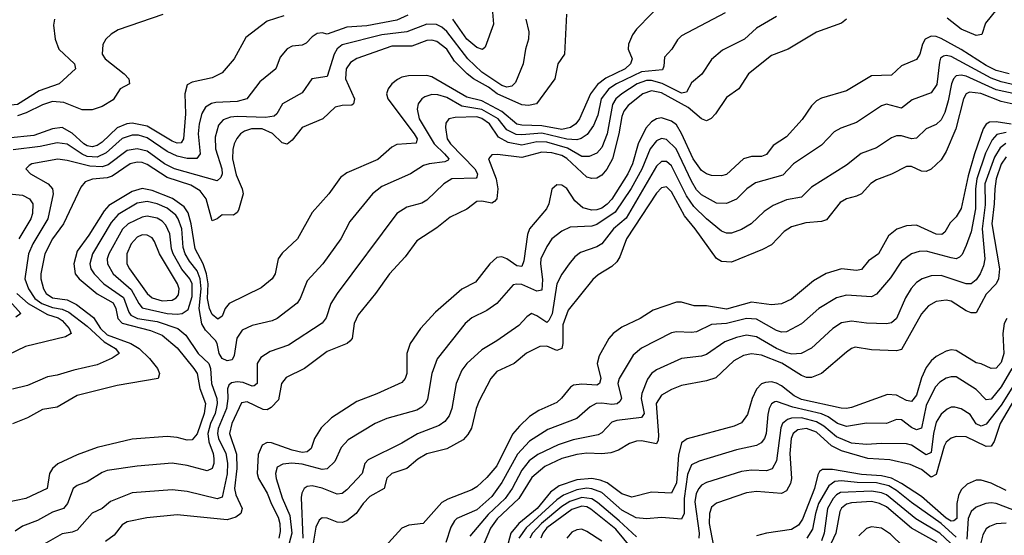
# Model space of a CAD drawing. Header units: inches. Extents: x 990535 to 1117859, y 769386 to 892122.
# Tile 644 of 656: x 1080519 to 1084462, y 833662 to 835727. Entities that reach past the tile are written whole.
import ezdxf

# ---------------------------------------------------------------- set-up
doc = ezdxf.new("R2010")
doc.units = ezdxf.units.IN
doc.header["$MEASUREMENT"] = 0
doc.layers.add('B0883', color=7, linetype='Continuous')

msp = doc.modelspace()

# ---------------------------------------------------------------- linework, layer by layer
at = {"layer": 'B0883', "color": 5}
for points, elevation in [([(1083110, 835814.2), (1082990, 835689.8), (1082973.2, 835666.8), (1082957.8, 835630), (1082956.3, 835610), (1082971.4, 835570), (1082965.8, 835550), (1082943.8, 835530), (1082866.7, 835493.3), (1082832.6, 835467.4), (1082805.1, 835430), (1082761.7, 835330), (1082746.5, 835310), (1082724.5, 835295.5), (1082690, 835287.5), (1082610, 835302.9), (1082530, 835304.6), (1082510, 835309.3), (1082450, 835360), (1082370, 835402.6), (1082310, 835417.2), (1082170, 835498.9), (1082150, 835503.5), (1082076.7, 835503.2), (1082050, 835497.5), (1082032.1, 835487.9), (1082010.2, 835470), (1081995, 835450), (1081988.3, 835430), (1081993, 835410), (1082099.4, 835270), (1082110.8, 835250), (1082107.6, 835232.4), (1082030, 835226.9), (1082010, 835216.5), (1081953.1, 835166.9), (1081830, 835113.7), (1081804.4, 835095.6), (1081756.6, 835030), (1081690, 834954.5), (1081632.2, 834850), (1081570, 834791.8), (1081554.7, 834770), (1081543, 834710), (1081530.2, 834690), (1081486.5, 834653.5), (1081358.8, 834590), (1081342, 834570), (1081330, 834540.5), (1081312.1, 834527.9), (1081290, 834547.2), (1081278.9, 834570), (1081271.6, 834610), (1081274.7, 834670), (1081266.9, 834710), (1081253.7, 834750), (1081221.4, 834810), (1081206.5, 834910), (1081193.3, 834953.3), (1081177.8, 834977.7), (1081130.8, 835010.8), (1081050, 835043.1), (1081010, 835051.5), (1080970, 835039.8), (1080876.7, 834983.3), (1080858.2, 834961.9), (1080796.2, 834863.8), (1080750, 834800.2), (1080735.6, 834750), (1080741.9, 834710), (1080757.8, 834690), (1080829.2, 834629.2), (1080893.3, 834593.2), (1080904.8, 834570), (1080912.4, 834530), (1080930, 834511.6), (1081042.7, 834482.7), (1081090, 834463.3), (1081150, 834413.3), (1081216.1, 834330), (1081230.6, 834310), (1081241.1, 834250), (1081262.7, 834190), (1081257.9, 834150), (1081230, 834068.9), (1081210, 834043.9), (1081190, 834043.2), (1081150, 834054.5), (1081110, 834058.5), (1080970, 834047), (1080830, 834014.2), (1080750, 833985), (1080671.7, 833948.3), (1080650.2, 833930), (1080638.7, 833910), (1080629.2, 833850), (1080544.2, 833810), (1080466.5, 833793.5)], 2920), ([(1082410.1, 835790), (1082416.5, 835710), (1082383, 835617), (1082372.5, 835607.5), (1082350, 835616.2), (1082310, 835649.9), (1082254.1, 835730)], 2840), ([(1084431.8, 835770), (1084386.7, 835713.3), (1084372.1, 835667.9), (1084350, 835664.6), (1084290, 835688.9), (1084233.5, 835733.5)], 2980), ([(1080659, 835730), (1080654.9, 835705.1), (1080661.2, 835650), (1080675.6, 835610), (1080739.2, 835550), (1080742.8, 835530), (1080676.9, 835470), (1080596.9, 835443.1), (1080510, 835387.2), (1080390, 835376.3), (1080245.7, 835385.7), (1080090, 835471.9), (1080030, 835491), (1080000, 835495.5)], 2760), ([(1081577.2, 835742.8), (1081510, 835721.7), (1081424.5, 835655.5), (1081378.8, 835570), (1081330, 835514.8), (1081290, 835495), (1081210, 835477.4), (1081190, 835466.2), (1081180.4, 835430), (1081183.5, 835350), (1081175.2, 835250), (1081165.5, 835234.5), (1081150, 835233.3), (1081130, 835240.2), (1081030, 835301.1), (1080970, 835312.5), (1080948.7, 835310), (1080910, 835294.5), (1080850, 835237.1), (1080830, 835223.4), (1080810, 835217.8), (1080790, 835221.7), (1080776.8, 835230), (1080730, 835272.7), (1080690, 835295.2), (1080650, 835290.5), (1080576.1, 835263.9), (1080470, 835252.3)], 2820), ([(1082708.7, 835750), (1082700.6, 835590), (1082674, 835550), (1082661.8, 835490), (1082589.2, 835390), (1082556.5, 835383.5), (1082530, 835386.9), (1082431.4, 835430), (1082396.8, 835456.8), (1082337.2, 835490), (1082311.2, 835510), (1082260.9, 835560.9), (1082229.2, 835610), (1082190, 835639.9), (1082170, 835645.3), (1082150, 835644.1), (1082090, 835621.1), (1082010, 835621.5), (1081870, 835572.3), (1081844.1, 835555.9), (1081827.2, 835530), (1081823.8, 835490), (1081859.9, 835410), (1081856.6, 835390), (1081850, 835385.1), (1081810, 835383.9), (1081783, 835377), (1081732.6, 835330), (1081650, 835295), (1081610, 835245), (1081590, 835229.1), (1081570, 835234.4), (1081531.3, 835271.3), (1081490, 835289.9), (1081447.2, 835290), (1081419.2, 835280.8), (1081402.9, 835270), (1081388.3, 835251.7), (1081378.8, 835230), (1081372.8, 835207.2), (1081371.4, 835170), (1081385.6, 835105.6), (1081410.1, 835050), (1081414.1, 835030), (1081395.3, 834964.7), (1081390, 834954.8), (1081375.1, 834944.9), (1081330, 834946.2), (1081310, 834929.7), (1081290, 834921.3), (1081265.9, 835010), (1081242.5, 835042.5), (1081204.8, 835064.8), (1081110, 835095.5), (1081030, 835146.9), (1081010, 835154.9), (1080990, 835156.9), (1080961.7, 835150), (1080890, 835101.3), (1080870, 835093.7), (1080810.9, 835089.1), (1080781.6, 835078.4), (1080764, 835056), (1080694.1, 834910), (1080651, 834850), (1080620.6, 834790), (1080603.9, 834710), (1080603.8, 834690), (1080614.3, 834650), (1080625.4, 834630), (1080650, 834613.9), (1080710, 834604.8), (1080746.2, 834586.2), (1080814.7, 834534.7), (1080843.2, 834490), (1080870, 834465.3), (1080963.7, 834430), (1080997.1, 834410), (1081039.6, 834370), (1081070.7, 834330), (1081079.8, 834310), (1081073.8, 834290), (1080910, 834262.3), (1080750, 834222.1), (1080670, 834175.2), (1080610, 834165.4), (1080550, 834132.5), (1080490, 834109.1)], 2880), ([(1082546.4, 835730), (1082558.8, 835678.8), (1082557, 835650), (1082545.4, 835610), (1082535.7, 835550), (1082504.2, 835475.8), (1082490, 835461.8), (1082470, 835456.6), (1082450, 835463.8), (1082370, 835517.1), (1082313.7, 835570), (1082230, 835679.5), (1082210, 835697.8), (1082188.7, 835708.7), (1082150, 835709.9), (1082070, 835679), (1081970, 835667.3), (1081810, 835626.8), (1081790, 835610.3), (1081778.2, 835590), (1081750, 835499.3), (1081689.6, 835490.4), (1081650, 835434.8), (1081572.1, 835390), (1081549.6, 835350.4), (1081538.6, 835341.4), (1081504.2, 835335.8), (1081390, 835340.2), (1081363.1, 835336.9), (1081334.1, 835325.9), (1081314.8, 835305.2), (1081302.5, 835257.5), (1081303.6, 835210), (1081328.6, 835130), (1081329.7, 835110.3), (1081325.2, 835094.8), (1081310, 835081.7), (1081138.8, 835130), (1081099.7, 835150), (1081030, 835201.2), (1080990, 835210.5), (1080950, 835202.8), (1080873.4, 835146.6), (1080850, 835137.9), (1080800.4, 835140.4), (1080710, 835163.6), (1080671.8, 835168.2), (1080568, 835150), (1080557, 835143), (1080543.7, 835130), (1080563.1, 835110), (1080633.7, 835070), (1080650.8, 835050), (1080653.3, 835030), (1080632.2, 834930), (1080571.5, 834830), (1080554.9, 834790), (1080540.1, 834690), (1080554.2, 834650), (1080580.3, 834610), (1080608, 834590), (1080650, 834574.4), (1080690, 834568.3), (1080716.1, 834556.1), (1080790, 834499.4), (1080857, 834437), (1080902.5, 834410), (1080917.8, 834390), (1080890, 834371.4), (1080830, 834344.6), (1080736.4, 834323.6), (1080670, 834303), (1080630, 834296.5), (1080550, 834262), (1080490, 834247)], 2860), ([(1082073.9, 835746.1), (1082030, 835725.3), (1081910, 835702.7), (1081830, 835697.6), (1081750, 835669.9), (1081730, 835674.5), (1081710, 835672.5), (1081690, 835659.4), (1081667.1, 835632.9), (1081650, 835625.2), (1081610, 835621.3), (1081590, 835610.7), (1081562.7, 835577.3), (1081545, 835530), (1081481.1, 835478.9), (1081429.1, 835410.9), (1081390, 835400.1), (1081304.3, 835395.7), (1081287.9, 835392.1), (1081263.1, 835376.9), (1081248.3, 835351.7), (1081238.2, 835310), (1081234.5, 835270), (1081241.5, 835190), (1081228, 835172), (1081190, 835171.4), (1081150, 835180.6), (1081110, 835199.8), (1081030, 835254), (1080995.4, 835264.6), (1080970, 835265.4), (1080930, 835251.9), (1080865.5, 835194.5), (1080830, 835177.2), (1080790, 835180.1), (1080768.9, 835188.9), (1080710, 835229), (1080670, 835234.2), (1080601, 835219), (1080493.6, 835206.4)], 2840), ([(1083345, 835755), (1083170, 835662.8), (1083153.1, 835646.9), (1083130.6, 835609.4), (1083102.1, 835577.9), (1083098.9, 835541.1), (1083093.1, 835526.9), (1083010, 835518.7), (1082908.8, 835470), (1082878.3, 835450), (1082847.3, 835410), (1082834.4, 835345.6), (1082816.5, 835303.5), (1082791.9, 835268.1), (1082768.4, 835251.6), (1082750, 835246.7), (1082710.9, 835249.1), (1082610, 835273.4), (1082530, 835265.7), (1082507.5, 835267.5), (1082470, 835286.2), (1082435.5, 835330), (1082370, 835368), (1082290, 835381), (1082230, 835415.5), (1082193.9, 835426.1), (1082170, 835427.6), (1082141.6, 835418.4), (1082129.3, 835410), (1082115.1, 835390), (1082111.4, 835368.6), (1082118.7, 835330), (1082179.3, 835230), (1082220.6, 835190), (1082237.6, 835170), (1082235.4, 835164.6), (1082222.4, 835157.6), (1082158.4, 835150), (1082136.9, 835143.1), (1082084.2, 835110), (1081970, 835058.6), (1081932, 835030), (1081840.7, 834919.3), (1081805.4, 834850), (1081733.8, 834750), (1081670, 834680.9), (1081642.4, 834610), (1081630, 834592.5), (1081550, 834529.9), (1081530, 834520.8), (1081450, 834502.1), (1081410, 834483.4), (1081388.6, 834451.4), (1081378.3, 834381.7), (1081370, 834364.5), (1081350, 834360.4), (1081330, 834370.6), (1081317.7, 834390), (1081310.3, 834430), (1081302.9, 834442.9), (1081263.5, 834483.5), (1081249.2, 834509.2), (1081238.2, 834570), (1081245.4, 834650), (1081242.1, 834690), (1081230, 834722.1), (1081199.6, 834759.6), (1081182.6, 834790), (1081174.4, 834814.4), (1081168.5, 834890), (1081153.9, 834930), (1081144.2, 834944.2), (1081110, 834973), (1081070, 834989.7), (1081030, 834999.2), (1080990, 834992.2), (1080913, 834947), (1080885.5, 834914.5), (1080811, 834790), (1080800.1, 834750), (1080804.1, 834730), (1080816.9, 834710), (1080855.6, 834670), (1080935, 834615), (1080956.1, 834556), (1080964.5, 834544.5), (1080991.1, 834531.1), (1081070, 834519.1), (1081152, 834490), (1081184.2, 834464.2), (1081233.7, 834390), (1081276.2, 834350), (1081282.9, 834330), (1081286.9, 834270), (1081308.2, 834210), (1081310.4, 834190), (1081301.5, 834150), (1081282.9, 834110), (1081272.3, 834070), (1081276.1, 834036.1), (1081293.9, 833990), (1081297.1, 833970), (1081297.1, 833950), (1081290.4, 833929.6), (1081270, 833920.7), (1081190, 833942.1), (1081130, 833951.6), (1080990, 833938.6), (1080870, 833921.2), (1080850, 833914.2), (1080790, 833876.7), (1080750, 833862), (1080734, 833850), (1080711.1, 833790), (1080694.6, 833770), (1080650, 833755), (1080590, 833721.6), (1080530, 833698), (1080500.8, 833679.2)], 2940), ([(1081092, 835748), (1080913.7, 835686.3), (1080885.3, 835670), (1080864.6, 835650), (1080852.1, 835628), (1080850.2, 835590), (1080861.3, 835570), (1080938.3, 835510), (1080956.6, 835490), (1080958.5, 835470), (1080922, 835450), (1080894.2, 835405.8), (1080850, 835380.2), (1080810, 835366.9), (1080770, 835365.7), (1080695.4, 835395.4), (1080650, 835399.1), (1080610, 835387), (1080545.6, 835354.4), (1080510, 835342.7)], 2780), ([(1083550, 835740.2), (1083470, 835693.3), (1083422, 835650), (1083334.2, 835605.8), (1083290, 835567.7), (1083251, 835509), (1083210, 835474.5), (1083190, 835437.3), (1083170, 835433.5), (1083092.2, 835472.2), (1083050, 835483.7), (1083030, 835484), (1082991.8, 835470), (1082930, 835429.9), (1082906.5, 835410), (1082892.9, 835387.1), (1082871.6, 835270), (1082850, 835215.4), (1082830, 835192.7), (1082800.4, 835179.6), (1082770, 835179.1), (1082712.5, 835212.5), (1082630, 835237.1), (1082590, 835238), (1082530, 835225.1), (1082475.4, 835235.4), (1082437.3, 835257.3), (1082400.8, 835310), (1082370, 835331.8), (1082350, 835338.4), (1082263.7, 835336.3), (1082237.8, 835330), (1082226.4, 835313.6), (1082224, 835296), (1082231.5, 835250), (1082244.5, 835230), (1082341.9, 835130), (1082353.1, 835110), (1082350, 835096.9), (1082346.9, 835093.1), (1082250, 835089.9), (1082218.4, 835070), (1082150, 835004.3), (1082130, 834992), (1082070, 834976.8), (1082030, 834951.6), (1081790.9, 834630), (1081765.9, 834590), (1081747.1, 834532.9), (1081730, 834511.6), (1081596.2, 834423.8), (1081521.7, 834398.3), (1081485.4, 834374.6), (1081469.7, 834350.3), (1081470.1, 834270), (1081458.7, 834261.3), (1081450, 834259.3), (1081414.5, 834274.5), (1081390, 834277.2), (1081366.9, 834273.1), (1081356.5, 834263.5), (1081351.8, 834248.2), (1081352.9, 834210), (1081346.9, 834170), (1081314.5, 834090), (1081311.4, 834070), (1081315.2, 834050), (1081344.2, 833990), (1081351, 833951), (1081350, 833908.5), (1081330, 833814.5), (1081310, 833807.9), (1081190, 833837), (1081130, 833844.8), (1080970, 833831.7), (1080882.6, 833797.4), (1080850, 833769.9), (1080810, 833750.5), (1080750, 833682.9), (1080730, 833674), (1080690, 833668.6), (1080576.6, 833603.4)], 2960), ([(1083830.9, 835729.1), (1083810, 835713.3), (1083710, 835677), (1083596.9, 835610), (1083530, 835583.4), (1083437.6, 835510), (1083399, 835450), (1083350, 835415.4), (1083305.2, 835350), (1083287.9, 835332.1), (1083270, 835321.8), (1083250, 835329.9), (1083195.6, 835375.6), (1083090, 835433.9), (1083050, 835442.3), (1083014.9, 835430), (1082955.7, 835384.3), (1082938.4, 835361.6), (1082930, 835339.3), (1082918.8, 835270), (1082892.9, 835170), (1082870, 835128.5), (1082850, 835104.6), (1082830, 835093.1), (1082810, 835091.6), (1082790, 835097.3), (1082710, 835171.1), (1082690, 835182.8), (1082650, 835194.4), (1082610, 835196.2), (1082530, 835175.2), (1082433.1, 835186.9), (1082410, 835186), (1082397.2, 835170), (1082426.9, 835090), (1082433.9, 835050), (1082430.7, 835010), (1082421.1, 834998.9), (1082410, 834992.9), (1082370, 835001.1), (1082350, 834999.5), (1082310, 834968.6), (1082243.8, 834936.2), (1082190, 834894.1), (1082110, 834842.2), (1082062.9, 834777), (1081999.7, 834710), (1081944.8, 834630), (1081875.2, 834544.8), (1081858.1, 834510), (1081850.1, 834450), (1081840.8, 834439.2), (1081830.1, 834429.9), (1081750, 834397.8), (1081660.2, 834330), (1081586, 834294), (1081567.3, 834270), (1081555.5, 834204.5), (1081526.4, 834173.6), (1081510, 834164.3), (1081494.4, 834165.6), (1081430, 834196.2), (1081407.7, 834192.3), (1081369.3, 834110), (1081359.4, 834070), (1081387.3, 833987.3), (1081388.9, 833930), (1081379.6, 833850), (1081384.8, 833824.8), (1081410.5, 833770), (1081404.8, 833750), (1081385.2, 833734.8), (1081350, 833723.9), (1081150, 833743.9), (1081028.4, 833731.6), (1080950, 833716.4), (1080930, 833704), (1080897.2, 833662.8), (1080862.3, 833637.7)], 2980), ([(1084482.4, 835510), (1084430, 835524), (1084390, 835543.5), (1084290, 835607.9), (1084210, 835652), (1084190, 835660.1), (1084170, 835661.2), (1084145.5, 835650), (1084134.1, 835630), (1084124.6, 835590), (1084110, 835567.9), (1084050, 835542.8), (1084010, 835504.7), (1083930, 835502.4), (1083830, 835442), (1083730, 835412.7), (1083710, 835401.8), (1083690, 835382.5), (1083652.6, 835327.4), (1083590, 835258.3), (1083536.9, 835223.1), (1083510, 835187.5), (1083490, 835179), (1083450, 835179), (1083417.3, 835170), (1083350, 835107), (1083330, 835101.5), (1083290, 835103.4), (1083270, 835109.4), (1083250, 835123.1), (1083216, 835170), (1083170, 835272.2), (1083150, 835306), (1083130, 835321.6), (1083090, 835334.2), (1083070, 835330.6), (1083050, 835318.4), (1083027.3, 835292.7), (1082996.1, 835230), (1082973.2, 835150), (1082954.8, 835110), (1082890, 835008.2), (1082872.1, 834987.9), (1082850, 834972.9), (1082830, 834965.5), (1082810, 834964.3), (1082774.3, 834974.3), (1082741.8, 835001.8), (1082710, 835051.4), (1082690, 835064.9), (1082670, 835066), (1082650.9, 835049.1), (1082638.7, 834990), (1082628.7, 834970), (1082561.4, 834890), (1082553.4, 834866.6), (1082538.3, 834761.7), (1082530, 834739.4), (1082510, 834741.7), (1082470, 834769.9), (1082450, 834777.9), (1082430, 834774.2), (1082401.7, 834750), (1082344.1, 834675.9), (1082290, 834647.7), (1082184.5, 834555.5), (1082123.8, 834490), (1082082.5, 834430), (1082069.5, 834390), (1082070.1, 834309.9), (1082063.5, 834290), (1082050, 834274.2), (1081950, 834228.7), (1081870, 834198.1), (1081767.9, 834132.1), (1081727.1, 834092.9), (1081700.4, 834050), (1081686.9, 834010), (1081670, 833995.8), (1081650, 833994.4), (1081610, 834003.2), (1081527.9, 834032.1), (1081510, 834034.3), (1081490, 834023.4), (1081474.8, 833985.2), (1081470, 833910.1), (1081475.5, 833890), (1081510.4, 833830.4), (1081527.1, 833787.1), (1081554.9, 833734.9), (1081561.2, 833710), (1081562.1, 833677.9), (1081556.9, 833650)], 3020), ([(1084530, 835459.3), (1084450, 835478.2), (1084410, 835493.8), (1084250, 835579.8), (1084230, 835583.9), (1084218.7, 835581.3), (1084206.8, 835573.2), (1084202.2, 835557.8), (1084192.1, 835467.9), (1084170, 835434.7), (1084093.4, 835406.6), (1084050, 835373.3), (1083990, 835389.2), (1083970, 835382), (1083870, 835315.6), (1083807.1, 835292.9), (1083781.2, 835278.8), (1083730, 835224.5), (1083618.4, 835150), (1083575.8, 835104.2), (1083465.6, 835074.4), (1083431, 835050), (1083390, 835008.5), (1083350, 834990.5), (1083310, 834993.1), (1083250, 835026.2), (1083230, 835046.5), (1083210, 835080.4), (1083148.5, 835210), (1083110, 835247.6), (1083090, 835251.9), (1083070, 835242.7), (1083044.7, 835210), (1083010.8, 835129.2), (1082968.6, 835051.4), (1082903.6, 834956.4), (1082830, 834906.4), (1082810, 834900.8), (1082723.9, 834896.1), (1082690, 834880.8), (1082650, 834849), (1082630, 834819.3), (1082606.5, 834770), (1082604.8, 834750), (1082613.2, 834686.8), (1082610, 834643.5), (1082590, 834640.1), (1082530, 834666.2), (1082510, 834668.7), (1082495.1, 834664.9), (1082429.6, 834590.4), (1082390, 834562.4), (1082330, 834533.3), (1082303.2, 834510), (1082191.4, 834368.6), (1082169.2, 834310.8), (1082152, 834208), (1082143.9, 834190), (1082130, 834175.6), (1082110, 834163.7), (1081990, 834129.3), (1081942.3, 834110), (1081834.9, 834045.1), (1081806.2, 834013.8), (1081781.7, 833958.3), (1081750, 833928.9), (1081730, 833925.1), (1081650, 833947.1), (1081609.4, 833950.6), (1081572.9, 833947.1), (1081550, 833934.6), (1081543.3, 833910), (1081546.2, 833890), (1081570, 833811.8), (1081601.2, 833741.2), (1081609.4, 833670), (1081598.9, 833630)], 3040), ([(1084510, 835428.5), (1084430, 835447), (1084310, 835500.6), (1084290, 835505.7), (1084270, 835503.1), (1084258.6, 835490), (1084251.1, 835470), (1084238.1, 835401.9), (1084224.2, 835355.8), (1084210, 835326.8), (1084190, 835307), (1084150, 835290.8), (1084110, 835252.3), (1084090, 835249.9), (1084050, 835261.9), (1084030, 835262), (1084010, 835253.8), (1083950, 835214.7), (1083889.2, 835190.8), (1083830, 835145), (1083690, 835056), (1083650, 835016.3), (1083590, 835005.6), (1083536.3, 834983.7), (1083500.8, 834959.2), (1083448.1, 834910), (1083410, 834887.3), (1083370, 834872.2), (1083350, 834872.2), (1083330, 834880.7), (1083270, 834930.3), (1083219.5, 834979.5), (1083190, 835021.8), (1083130, 835141.7), (1083110, 835159.7), (1083090, 835159), (1083070, 835140.7), (1082948.1, 834931.9), (1082897.5, 834890), (1082850, 834829.3), (1082830, 834817.8), (1082764.9, 834795.1), (1082742.5, 834777.5), (1082719.8, 834750), (1082690, 834707.8), (1082670.8, 834669.2), (1082651.4, 834548.6), (1082637.9, 834522.1), (1082630, 834514), (1082590, 834541.3), (1082568.8, 834550), (1082550, 834537.8), (1082517.7, 834502.3), (1082430, 834441.1), (1082370, 834405.6), (1082309.4, 834350), (1082290, 834323.9), (1082267.2, 834270), (1082250.1, 834169.9), (1082239, 834141), (1082222.1, 834117.9), (1082198.7, 834101.3), (1082112.1, 834067.9), (1082050, 834031.1), (1081915.2, 833964.8), (1081900.9, 833950), (1081890.8, 833909.1), (1081830, 833844.4), (1081810, 833829.9), (1081790, 833826.7), (1081730, 833851.1), (1081690, 833859.9), (1081670, 833857.4), (1081658.6, 833850), (1081648.7, 833831.3), (1081646.8, 833813.2), (1081653, 833650)], 3060), ([(1084510, 835386.7), (1084450, 835399.8), (1084367.8, 835432.2), (1084322.9, 835437.1), (1084309.3, 835430.7), (1084299.2, 835410), (1084267.8, 835290), (1084230, 835199.2), (1084210, 835165.7), (1084170, 835128.2), (1084150, 835119), (1084130, 835121.1), (1084090, 835139.3), (1084070, 835139.9), (1084010, 835109.3), (1083950, 835086.5), (1083928.1, 835071.9), (1083890, 835029.9), (1083870, 835019.9), (1083830, 835009.9), (1083805.3, 834994.7), (1083750, 834926.3), (1083730, 834918.8), (1083666.9, 834913.1), (1083610, 834898.3), (1083580.6, 834879.4), (1083530, 834826.1), (1083493.5, 834806.5), (1083370, 834755.6), (1083330, 834758.3), (1083310, 834770.6), (1083224.4, 834890), (1083181.5, 834941.5), (1083130, 835037.5), (1083110, 835058.2), (1083090, 835054.3), (1083070, 835032.7), (1082949.2, 834850), (1082922.7, 834777.3), (1082910, 834757.1), (1082890, 834738.4), (1082835.2, 834704.8), (1082813.9, 834686.1), (1082716.1, 834563.9), (1082694.7, 834505.3), (1082694, 834430), (1082690, 834409.9), (1082670, 834402.3), (1082630, 834419.9), (1082602, 834418), (1082548.3, 834391.7), (1082499.1, 834350), (1082430, 834318.5), (1082405.5, 834290), (1082359.8, 834200.2), (1082347.7, 834170), (1082328.6, 834091.4), (1082314.3, 834065.7), (1082295.2, 834044.8), (1082230, 834008.2), (1082150, 833989), (1082113.1, 833966.9), (1082070, 833929.9), (1082009.2, 833910), (1081989.4, 833890.6), (1081979.2, 833850), (1081922, 833818), (1081895.3, 833790), (1081866.7, 833750), (1081830, 833719.9), (1081810, 833713.4), (1081790, 833714.2), (1081750, 833730.5), (1081730, 833732.7), (1081717.9, 833722.1), (1081705.3, 833694.7), (1081694.7, 833630)], 3080), ([(1084490, 835309.2), (1084430, 835318.4), (1084403.6, 835316.4), (1084390, 835309.4), (1084377.6, 835290), (1084343.1, 835190), (1084318.1, 835101.9), (1084289.1, 834970.9), (1084270, 834937.5), (1084246.1, 834913.9), (1084224, 834876), (1084212.6, 834867.4), (1084190, 834868.7), (1084110, 834904), (1084070, 834901.2), (1084031.8, 834888.2), (1083998.8, 834861.2), (1083958.5, 834790), (1083918.8, 834761.2), (1083890, 834727.3), (1083870, 834722.9), (1083810, 834728.9), (1083748.8, 834711.2), (1083698.2, 834681.8), (1083610, 834608.6), (1083570, 834588.7), (1083530, 834585.5), (1083450, 834595.8), (1083350, 834568.2), (1083270, 834581.5), (1083220.9, 834580.9), (1083170, 834595.5), (1083150, 834595.9), (1083056.5, 834563.5), (1083004.4, 834530), (1082930, 834495.7), (1082895.6, 834470), (1082878.2, 834450), (1082839.2, 834380.8), (1082832.5, 834350), (1082846.3, 834290), (1082841.7, 834270), (1082830, 834263.3), (1082770, 834267), (1082737.1, 834262.9), (1082724.6, 834255.4), (1082689.2, 834210.8), (1082670, 834194.1), (1082598.4, 834161.6), (1082561.4, 834138.6), (1082520.3, 834099.7), (1082493.2, 834066.8), (1082430, 833940.4), (1082390, 833893.2), (1082350, 833856.5), (1082330, 833844.2), (1082233.7, 833806.3), (1082210, 833792.8), (1082134.7, 833710), (1082077.1, 833702.9), (1082050, 833691), (1081982.3, 833617.7)], 3120), ([(1084470, 835275.3), (1084431.9, 835268.1), (1084413.3, 835246.7), (1084387.6, 835192.4), (1084351.7, 835090), (1084346.5, 835050), (1084346.9, 834970), (1084330, 834878.3), (1084310, 834823.1), (1084293.1, 834786.9), (1084283.4, 834776.6), (1084270, 834769.9), (1084250, 834773.2), (1084150, 834799.7), (1084121.7, 834798.3), (1084090, 834789.9), (1084050, 834759.8), (1084006.7, 834693.3), (1083950, 834628.2), (1083930, 834617.9), (1083830, 834623.4), (1083790, 834612.7), (1083719.8, 834570), (1083650, 834509.3), (1083590, 834477.7), (1083570, 834475.9), (1083550, 834482.1), (1083470, 834528.3), (1083430, 834530.5), (1083350, 834511.1), (1083290, 834506.7), (1083230, 834477.3), (1083210, 834474.1), (1083150, 834477.2), (1083130, 834472.5), (1083010, 834411.2), (1082976.5, 834383.5), (1082919.6, 834290), (1082915.2, 834270), (1082929.6, 834210), (1082922.5, 834197.5), (1082911.3, 834188.6), (1082890, 834185.4), (1082850, 834192), (1082828, 834190), (1082803.8, 834176.2), (1082750.1, 834129.9), (1082634.7, 834085.3), (1082561.2, 834038.8), (1082512.7, 833987.3), (1082450, 833873.8), (1082410, 833817.9), (1082350, 833764), (1082270.2, 833730), (1082260.3, 833719.7), (1082245.9, 833694.1), (1082226.2, 833633.8)], 3140), ([(1084468.1, 835231.9), (1084446.2, 835213.8), (1084423, 835177), (1084384.9, 835070), (1084385.3, 834985.3), (1084374.2, 834890), (1084384.6, 834770), (1084379, 834741), (1084365.9, 834710), (1084350, 834685.4), (1084330, 834669.1), (1084310, 834669.4), (1084210, 834702.9), (1084170, 834701.5), (1084133.1, 834690), (1084110, 834674.7), (1084088.7, 834651.2), (1084066.7, 834613.3), (1084030, 834530.8), (1084010, 834513.2), (1083990, 834509.4), (1083910, 834511.3), (1083850, 834519.2), (1083810, 834513.6), (1083775.8, 834490), (1083690, 834411.2), (1083649.2, 834390.8), (1083611.7, 834388.3), (1083590, 834393.6), (1083550, 834410.9), (1083470, 834457.7), (1083430, 834463.8), (1083390, 834454.8), (1083342.7, 834437.3), (1083270, 834386), (1083250, 834379.6), (1083170, 834369.9), (1083070, 834325.2), (1083049.7, 834310.3), (1083032.8, 834287.2), (1083010.1, 834230), (1083008.4, 834210), (1083020.1, 834150), (1083010, 834133.6), (1082910, 834122.2), (1082890, 834115.3), (1082850, 834071.9), (1082835.8, 834064.2), (1082735.7, 834044.4), (1082675, 834025), (1082594.1, 833985.9), (1082559.9, 833960.1), (1082530, 833922.7), (1082491.3, 833850), (1082463.4, 833810), (1082395.3, 833744.8), (1082321.9, 833658.1)], 3160), ([(1084470, 835178.6), (1084450, 835148.5), (1084430.3, 835090.3), (1084423.7, 835050), (1084422, 834990), (1084411.8, 834910), (1084442.6, 834730), (1084439.4, 834690), (1084429.7, 834670), (1084390, 834628.5), (1084350, 834552.7), (1084330, 834552.6), (1084310, 834561.5), (1084250, 834599.6), (1084230, 834604.6), (1084190, 834598.8), (1084158.5, 834581.5), (1084130.3, 834549.7), (1084050, 834406.4), (1084030, 834401), (1083930, 834404.7), (1083864.7, 834415.3), (1083850, 834410.5), (1083830, 834395.6), (1083730.4, 834309.6), (1083690, 834294.1), (1083670, 834294.5), (1083650, 834302.1), (1083571.9, 834351.9), (1083490, 834383.2), (1083450, 834389.6), (1083417.4, 834382.6), (1083379.5, 834360.5), (1083307.3, 834292.7), (1083270, 834280.9), (1083170, 834262.1), (1083130, 834246), (1083090, 834223.2), (1083068.2, 834190), (1083077.1, 834062.9), (1083076.4, 834043.6), (1083070, 834028.4), (1083010, 834039.9), (1082990, 834038.5), (1082961.1, 834030), (1082916.6, 834003.4), (1082887, 833993), (1082850, 833988.2), (1082790, 833990.9), (1082750, 833985.2), (1082690, 833969.1), (1082622.6, 833937.4), (1082570, 833893.1), (1082518, 833810), (1082431.9, 833728.1), (1082404.4, 833690), (1082379.9, 833630)], 3180), ([(1080450, 835032), (1080530, 835024.6), (1080558.8, 835010), (1080571.7, 834990), (1080570.9, 834950.9), (1080563.3, 834930), (1080515.2, 834850)], 2840), ([(1080508.1, 834630), (1080553.3, 834590), (1080630, 834547), (1080672.9, 834532.9), (1080690, 834522.5), (1080717.5, 834490), (1080726, 834470), (1080702.4, 834457.6), (1080542.2, 834417.8), (1080470, 834383.4)], 2840), ([(1080479.6, 834599.6), (1080523.5, 834550), (1080503.9, 834536.1)], 2820), ([(1084472.7, 834530), (1084462.2, 834510), (1084456, 834470), (1084460.1, 834390), (1084450, 834354.1), (1084430, 834332.2), (1084410, 834329.9), (1084370, 834349.4), (1084350, 834353.5), (1084270, 834402.3), (1084250, 834404.6), (1084230, 834399.9), (1084190, 834377.9), (1084170, 834361.1), (1084150, 834334.7), (1084130, 834293), (1084110, 834222.9), (1084090, 834198.6), (1084070, 834202.2), (1084030, 834223), (1083993.9, 834226.1), (1083850, 834173.4), (1083830, 834170.3), (1083808.5, 834171.5), (1083650, 834206.7), (1083620.3, 834220.3), (1083570, 834261.3), (1083550, 834271.7), (1083530, 834276.3), (1083505.6, 834274.4), (1083490, 834268.2), (1083470, 834247.9), (1083452.6, 834210), (1083434.5, 834145.5), (1083410, 834113.2), (1083380.1, 834099.9), (1083192.1, 834047.9), (1083170, 834032.5), (1083157.4, 833982.6), (1083150, 833872.4), (1083130, 833831.1), (1083050, 833834.3), (1082970, 833814.7), (1082930, 833828.3), (1082871.8, 833871.8), (1082843.4, 833883.4), (1082810, 833889.8), (1082750, 833884.9), (1082680.1, 833859.9), (1082645.5, 833834.5), (1082591.2, 833770), (1082518.6, 833710), (1082485.9, 833670), (1082475.1, 833630)], 3220), ([(1084492.5, 834330), (1084450, 834256.6), (1084410, 834207.8), (1084390, 834204.1), (1084350, 834246.5), (1084270, 834296.2), (1084250, 834297.3), (1084230, 834291.5), (1084204, 834276), (1084184.9, 834255.1), (1084150, 834182), (1084130, 834091.6), (1084110, 834084), (1084090, 834094), (1084050, 834125), (1084030, 834126.5), (1083990, 834110.4), (1083910, 834110.8), (1083830, 834097.4), (1083793.7, 834110), (1083757, 834137), (1083730, 834148.1), (1083615.2, 834175.2), (1083550, 834197.9), (1083543.8, 834196.2), (1083530, 834188.8), (1083521, 834170), (1083514.7, 834145.3), (1083509.2, 834070), (1083501.9, 834050), (1083488.1, 834031.9), (1083470, 834021.6), (1083390, 834004.7), (1083240.3, 833959.7), (1083210, 833944.1), (1083194, 833906), (1083180.6, 833810), (1083180.6, 833750), (1083170, 833727), (1083090, 833733.5), (1083030, 833727.9), (1082988.4, 833731.6), (1082930, 833762.1), (1082850, 833833.3), (1082810, 833848.8), (1082790, 833850.5), (1082750, 833844.8), (1082697, 833823), (1082670, 833803.8), (1082547.9, 833692.1), (1082518.7, 833650)], 3240), ([(1084498.5, 834261.5), (1084450, 834183.7), (1084390, 834107.4), (1084370, 834099.1), (1084350, 834108.6), (1084325.8, 834145.8), (1084290, 834168.8), (1084264.2, 834175.8), (1084250, 834175.2), (1084233.2, 834166.8), (1084210, 834147.3), (1084190, 834115.7), (1084178.1, 834070), (1084170, 833994), (1084150, 833984.1), (1084090, 834022.7), (1084070, 834028.3), (1083970, 834029.9), (1083910, 834025.2), (1083850, 834031.4), (1083790, 834056.6), (1083739.6, 834099.6), (1083710, 834116.5), (1083650, 834132.3), (1083610, 834131.5), (1083593.4, 834126.6), (1083574.1, 834110), (1083566.8, 834093.2), (1083550, 833960.5), (1083532, 833928), (1083510, 833920.7), (1083450, 833923.2), (1083410, 833917.8), (1083270, 833874.2), (1083250, 833863.2), (1083238.4, 833850), (1083227.8, 833830), (1083223.5, 833796.5), (1083240.2, 833670), (1083238.6, 833650)], 3260), ([(1084516.6, 834230), (1084446, 834110), (1084422.2, 834037.8), (1084410, 834019.7), (1084390, 834018.1), (1084310, 834056.4), (1084270, 834058), (1084250, 834051.1), (1084230, 834035.4), (1084221.5, 834018.5), (1084190, 833905.8), (1084170, 833894.3), (1084130, 833925.1), (1084085.9, 833945.9), (1084004.3, 833964.3), (1083915.3, 833970), (1083810, 833999.8), (1083770, 834020.9), (1083710, 834075.1), (1083670, 834089.7), (1083634.8, 834085.2), (1083617, 834070), (1083608.5, 834050), (1083602.9, 833990), (1083610.1, 833890.1), (1083605.7, 833870), (1083590, 833840.5), (1083570, 833829.9), (1083470, 833837.4), (1083430, 833831.7), (1083310, 833791.4), (1083290, 833774.3), (1083281.7, 833750), (1083279.9, 833710), (1083302.4, 833590)], 3280), ([(1084470, 833842.1), (1084410, 833870.3), (1084370, 833882.6), (1084350, 833882.4), (1084313.3, 833866.7), (1084290, 833843.7), (1084278.5, 833821.5), (1084272.5, 833790), (1084271.7, 833730), (1084259.5, 833720.5), (1084250, 833718.9), (1084230, 833731.1), (1084130, 833817), (1084050.6, 833870), (1084010.6, 833890.6), (1083970, 833900.4), (1083890, 833905.9), (1083774.6, 833925.4), (1083734.2, 833925.8), (1083722.3, 833917.7), (1083715.1, 833904.9), (1083702.1, 833850), (1083653.8, 833726.2), (1083637.5, 833702.5), (1083610, 833685.6), (1083510, 833671.2), (1083470, 833659.9)], 3320), ([(1084270, 833655.2), (1084210, 833709.1), (1084090, 833793), (1084030, 833841.9), (1083999.7, 833859.7), (1083950, 833872.6), (1083873, 833873), (1083810, 833879.6), (1083783, 833877), (1083759.3, 833860.7), (1083718.3, 833790), (1083705.6, 833750), (1083693.8, 833686.2), (1083672.1, 833650)], 3340), ([(1084310, 833572.4), (1084204.1, 833670), (1084108.3, 833728.4), (1083990, 833823.6), (1083970, 833832.6), (1083930, 833838.8), (1083806.3, 833833.7), (1083790, 833824.7), (1083776.3, 833810), (1083754.5, 833770), (1083740.3, 833670), (1083730, 833640.4)], 3360), ([(1082990, 833655.3), (1082920.5, 833720.5), (1082833.7, 833793.7), (1082810, 833808.7), (1082770, 833813.8), (1082722.3, 833797.7), (1082690, 833777.2), (1082608.4, 833710), (1082572.7, 833670), (1082562.4, 833650)], 3260), ([(1084193.2, 833633.2), (1084090, 833690), (1083990, 833775.9), (1083961.9, 833790), (1083930, 833797), (1083850, 833792.4), (1083830, 833787.3), (1083810, 833771.3), (1083803.2, 833756.8), (1083787.2, 833670), (1083750, 833590.7)], 3380), ([(1084496.2, 833763.8), (1084430.1, 833789.9), (1084410, 833792.4), (1084388.7, 833790), (1084350, 833774.3), (1084330, 833757.6), (1084317, 833730), (1084312.8, 833647.2)], 3340), ([(1082970, 833608.7), (1082906.1, 833686), (1082806.7, 833766.7), (1082790, 833776), (1082770, 833778.8), (1082730, 833765.2), (1082630, 833691.7), (1082614, 833670), (1082606.7, 833650)], 3280), ([(1084469.3, 833710.7), (1084430, 833708), (1084402.7, 833697.3), (1084390, 833688.3), (1084375.9, 833664.1), (1084368.7, 833631.3)], 3360), ([(1082850, 833638.6), (1082790, 833677.7), (1082770, 833686), (1082750, 833684.6), (1082730, 833674.9), (1082710.7, 833650)], 3320), ([(1084057.8, 833617.8), (1084006.8, 833666.8), (1083970, 833691.1), (1083930, 833695.9), (1083910.7, 833689.3), (1083879.8, 833660.2)], 3420)]:
    msp.add_lwpolyline(points, dxfattribs=dict(at, elevation=elevation))
for points, elevation in [([(1081030, 834940.9), (1081010, 834937), (1080954.3, 834910), (1080931.5, 834888.5), (1080876.1, 834790), (1080870.1, 834770), (1080870.8, 834750), (1080893.3, 834710), (1080966.1, 834646.1), (1080996, 834590), (1081010, 834573.7), (1081110, 834550.7), (1081150, 834548.4), (1081170, 834550.1), (1081193.8, 834566.2), (1081210, 834618.3), (1081210, 834670), (1081200.4, 834690), (1081168.3, 834728.3), (1081133.4, 834790), (1081127.1, 834810), (1081120.5, 834870), (1081105, 834905), (1081090, 834920.9), (1081070, 834932.9)], 2960), ([(1081010, 834865.4), (1080990, 834856.7), (1080965.5, 834830), (1080948.2, 834790), (1080948.9, 834750), (1080959.3, 834730), (1081030, 834631), (1081050, 834613.7), (1081090, 834601.4), (1081130, 834604), (1081146.4, 834613.6), (1081154.7, 834625.3), (1081157.4, 834650), (1081150.9, 834670), (1081079.6, 834790), (1081058.8, 834838.8), (1081050, 834853), (1081030, 834864.9)], 2980)]:
    msp.add_lwpolyline(points, close=True, dxfattribs=dict(at, elevation=elevation))

doc.saveas('drawing.dxf')
